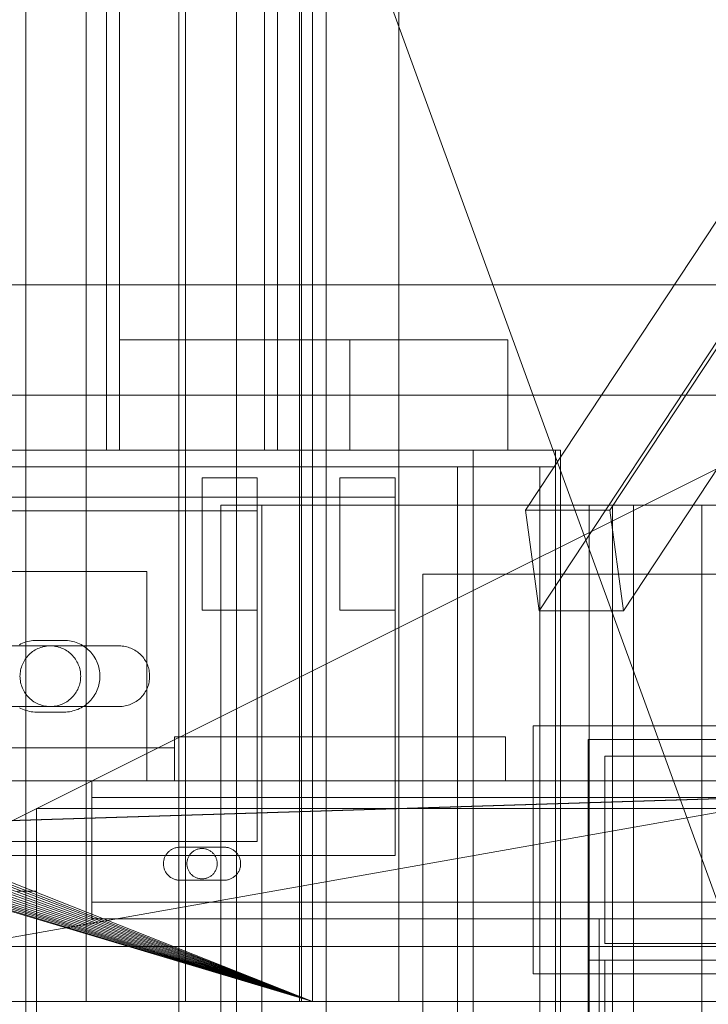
# Model space of a CAD drawing. Header units: millimetres. Extents: x -2233 to 61924, y -68080 to 6847.
# Tile 562 of 656: x 24297 to 24422, y -17791 to -17612. Entities that reach past the tile are written whole.
import ezdxf

# ---------------------------------------------------------------- set-up
doc = ezdxf.new("R2010")
doc.units = ezdxf.units.MM
for name, color, linetype, lineweight in [('COTAS_P', 1, 'Continuous', 0), ('superior_briquetadora', 7, 'Continuous', 0), ('superior_C02', 7, 'Continuous', 0), ('superior_C05', 7, 'Continuous', 0)]:
    doc.layers.add(name, color=color, linetype=linetype, lineweight=lineweight)
doc.dimstyles.new('R19_100', dxfattribs={"dimtxt": 250, "dimasz": 150, "dimexe": 150, "dimexo": 80, "dimgap": 100, "dimtad": 1, "dimtih": 1, "dimtoh": 1, "dimdsep": 46, "dimcen": 0.09, "dimadec": 0, "dimazin": 0, "dimtfac": 1, "dimtdec": 4, "dimtofl": 0, "dimtmove": 0, "dimatfit": 3, "dimfxl": 1, "dimtolj": 1, "dimtzin": 0, "dimarcsym": 0})

# ---------------------------------------------------------------- blocks, each defined once
blk = doc.blocks.new('DIM_R27_34')
at = {"layer": 'COTAS_P'}
for p, q in [((24250.07, -17080), (24400.07, -17035)), ((26750.07, -17080), (26600.07, -17035)), ((24250.07, -17980), (24250.07, -17080)), ((24250.07, -17080), (26750.07, -17080)), ((24250.07, -17080), (24400.07, -17125)), ((26750.07, -17080), (26600.07, -17125)), ((26750.07, -17980), (26750.07, -17080))]:
    blk.add_line(p, q, dxfattribs=at)
blk.add_text('2500 P', height=250, dxfattribs=at).set_placement((25500.07, -16980))

msp = doc.modelspace()

# ---------------------------------------------------------------- linework, layer by layer
at = {"layer": 'superior_briquetadora'}
for p, q in [((24352.567, -17250), (24352.567, -17800)), ((24309.067, -17790), (24309.067, -17548)), ((24327.067, -17790), (24327.067, -17548)), ((24347.729, -17790), (24347.729, -17548)), ((24348.067, -17548), (24348.067, -17790)), ((24365.729, -17790), (24365.729, -17548)), ((25470.067, -17570), (24230.067, -17790)), ((24230.067, -17790), (24670.067, -17570)), ((24350.067, -17790), (24350.067, -17570)), ((24350.067, -17570), (24430.067, -17790)), ((23900.067, -17660), (25800.067, -17660)), ((25950.067, -17680), (23750.067, -17680)), ((24072.067, -17680), (24350.067, -17790)), ((24150.067, -17680), (25950.067, -17680)), ((24150.067, -17680), (25800.067, -17680)), ((24350.067, -17790), (24071.962, -17682.156)), ((24350.067, -17790), (24071.645, -17684.292)), ((24350.067, -17790), (24071.12, -17686.386)), ((24350.067, -17790), (24070.393, -17688.419)), ((24350.067, -17790), (24069.47, -17690.371)), ((24350.067, -17790), (24068.36, -17692.223)), ((24350.067, -17790), (24067.074, -17693.957)), ((24065.624, -17695.556), (24350.067, -17790)), ((24062.29, -17698.292), (24350.067, -17790)), ((24064.024, -17697.006), (24350.067, -17790)), ((24060.438, -17699.402), (24350.067, -17790)), ((24054.359, -17701.577), (24350.067, -17790)), ((24056.454, -17701.053), (24350.067, -17790)), ((24058.487, -17700.325), (24350.067, -17790)), ((24350.067, -17790), (23870.067, -17790)), ((25830.067, -17790), (23870.067, -17790)), ((23954.067, -17790), (25456.734, -17790)), ((24350.067, -17790), (24150.067, -17790)), ((24230.067, -17790), (24670.067, -17790)), ((24230.067, -17790), (25470.067, -17790)), ((24350.067, -17790), (24230.067, -17790)), ((24230.067, -17790), (25456.734, -17790)), ((24309.959, -17790), (24309.067, -17790)), ((24312.456, -17790), (24309.959, -17790)), ((24316.065, -17790), (24312.456, -17790)), ((24320.07, -17790), (24316.065, -17790)), ((24323.679, -17790), (24320.07, -17790)), ((24326.176, -17790), (24323.679, -17790)), ((24327.067, -17790), (24326.176, -17790)), ((24348.621, -17790), (24347.729, -17790)), ((24349.804, -17790), (24348.067, -17790)), ((24351.118, -17790), (24348.621, -17790)), ((24354.955, -17790), (24349.804, -17790)), ((24350.067, -17790), (24629.579, -17790)), ((24628.488, -17790), (24350.067, -17790)), ((24350.067, -17790), (24670.067, -17790)), ((24634.558, -17790), (24350.067, -17790)), ((24430.067, -17790), (24350.067, -17790)), ((24632.629, -17790), (24350.067, -17790)), ((24630.964, -17790), (24350.067, -17790)), ((24354.727, -17790), (24351.118, -17790)), ((24358.732, -17790), (24354.727, -17790)), ((24363.345, -17790), (24354.955, -17790)), ((24362.341, -17790), (24358.732, -17790)), ((24364.838, -17790), (24362.341, -17790)), ((24374.689, -17790), (24363.345, -17790)), ((24365.729, -17790), (24364.838, -17790)), ((24388.599, -17790), (24374.689, -17790)), ((24404.602, -17790), (24388.599, -17790)), ((24422.154, -17790), (24404.602, -17790))]:
    msp.add_line(p, q, dxfattribs=at)
at = {"layer": 'superior_C02'}
for p, q in [((24298.114, -18450), (24298.114, -17550)), ((24312.746, -17550), (24312.746, -17690)), ((24315.131, -17690), (24315.131, -17550)), ((24325.865, -18450), (24325.865, -17550)), ((24336.296, -17550), (24336.296, -18450)), ((24341.383, -17690), (24341.383, -17550)), ((24343.767, -17550), (24343.767, -17690)), ((24481.114, -17560.886), (24388.718, -17700.886)), ((24403.991, -17700.886), (24496.387, -17560.886)), ((24483.568, -17579.114), (24391.172, -17719.114)), ((24498.841, -17579.114), (24406.445, -17719.114)), ((24343.767, -17670), (24315.131, -17670)), ((24315.131, -17670), (24315.131, -17690)), ((24356.858, -17670), (24315.131, -17670)), ((24343.767, -17690), (24343.767, -17670)), ((24385.495, -17670), (24343.767, -17670)), ((24356.858, -17690), (24356.858, -17670)), ((24356.858, -17670), (24385.495, -17670)), ((24385.495, -17670), (24385.495, -17690)), ((24379.243, -17690), (23959.241, -17690)), ((24394.146, -17690), (23974.144, -17690)), ((23975.038, -17690), (24395.04, -17690)), ((24312.746, -17690), (24341.383, -17690)), ((24312.746, -17690), (24315.131, -17690)), ((24315.131, -17690), (24343.767, -17690)), ((24315.131, -17690), (24356.858, -17690)), ((24343.767, -17690), (24341.383, -17690)), ((24385.495, -17690), (24343.767, -17690)), ((24385.495, -17690), (24356.858, -17690)), ((24379.243, -17693), (24379.243, -17690)), ((24394.146, -17690), (24379.243, -17690)), ((24394.146, -18310), (24394.146, -17690)), ((24395.04, -17690), (24394.146, -17690)), ((24394.146, -17690), (24394.146, -17693)), ((24395.04, -17690), (24395.04, -18310)), ((23959.241, -17693), (24379.243, -17693)), ((24394.146, -17693), (23974.144, -17693)), ((24379.243, -17693), (24376.38, -17693)), ((24376.38, -17693), (24376.38, -18307)), ((24391.282, -17693), (24376.38, -17693)), ((24394.146, -17693), (24379.243, -17693)), ((24379.243, -18307), (24379.243, -17693)), ((24391.282, -18307), (24391.282, -17693)), ((24391.282, -17693), (24394.146, -17693)), ((24394.146, -17693), (24394.146, -18307)), ((24868.001, -17700), (24333.453, -17700)), ((24333.453, -17700), (24333.453, -18300)), ((24340.905, -17700), (24333.453, -17700)), ((24340.905, -18300), (24340.905, -17700)), ((24340.905, -17700), (24875.452, -17700)), ((24408.249, -17700), (24400.218, -17700)), ((24400.218, -17700), (24404.443, -17700)), ((24400.218, -17700), (24400.218, -18300)), ((24404.443, -17700), (24420.637, -17700)), ((24404.443, -17700), (24404.443, -18300)), ((24427.989, -17700), (24408.249, -17700)), ((24408.249, -17700), (24408.249, -18300)), ((24420.637, -17700), (24447.696, -17700)), ((24420.637, -17700), (24420.637, -18300)), ((24403.991, -17700.886), (24388.718, -17700.886)), ((24388.718, -17700.886), (24391.172, -17719.114)), ((24406.445, -17719.114), (24403.991, -17700.886)), ((24391.172, -17719.114), (24406.445, -17719.114)), ((15575.415, -17750), (24634.01, -17750)), ((24635.508, -17750), (15576.913, -17750)), ((23830.921, -17771.702), (24524.933, -17750)), ((24526.711, -17750), (23832.7, -17771.702))]:
    msp.add_line(p, q, dxfattribs=at)
at = {"layer": 'superior_C05'}
for p, q in [((24330.067, -17719), (24330.067, -17695)), ((24330.067, -17695), (24340.067, -17695)), ((24340.067, -17719), (24340.067, -17695)), ((24355.067, -17719), (24355.067, -17695)), ((24355.067, -17695), (24365.067, -17695)), ((24365.067, -17719), (24365.067, -17695)), ((24135.067, -17698.5), (24365.067, -17698.5)), ((24365.067, -17763.5), (24365.067, -17698.5)), ((24160.067, -17701), (24340.067, -17701)), ((24340.067, -17761), (24340.067, -17701)), ((24340.067, -17701.017), (24340.067, -17701.002)), ((24340.067, -17701.047), (24340.067, -17701.017)), ((24340.067, -17701.091), (24340.067, -17701.047)), ((24340.067, -17701.15), (24340.067, -17701.091)), ((24340.067, -17701.224), (24340.067, -17701.15)), ((24340.067, -17701.312), (24340.067, -17701.224)), ((24340.067, -17701.415), (24340.067, -17701.312)), ((24340.067, -17701.531), (24340.067, -17701.415)), ((24340.067, -17701.661), (24340.067, -17701.531)), ((24340.067, -17701.804), (24340.067, -17701.661)), ((24340.067, -17701.96), (24340.067, -17701.804)), ((24340.067, -17702.128), (24340.067, -17701.96)), ((24355.067, -17701.914), (24355.067, -17701.902)), ((24355.067, -17701.914), (24355.067, -17701.94)), ((24355.067, -17701.94), (24355.067, -17701.977)), ((24365.067, -17701.914), (24365.067, -17701.902)), ((24365.067, -17701.94), (24365.067, -17701.914)), ((24365.067, -17701.977), (24365.067, -17701.94)), ((24340.067, -17702.309), (24340.067, -17702.128)), ((24340.067, -17702.501), (24340.067, -17702.309)), ((24340.067, -17702.705), (24340.067, -17702.501)), ((24340.067, -17702.919), (24340.067, -17702.705)), ((24340.067, -17703.143), (24340.067, -17702.919)), ((24340.067, -17703.377), (24340.067, -17703.143)), ((24340.067, -17703.62), (24340.067, -17703.377)), ((24340.067, -17703.871), (24340.067, -17703.62)), ((24355.067, -17701.977), (24355.067, -17702.028)), ((24355.067, -17702.091), (24355.067, -17702.028)), ((24355.067, -17702.166), (24355.067, -17702.091)), ((24355.067, -17702.253), (24355.067, -17702.166)), ((24355.067, -17702.351), (24355.067, -17702.253)), ((24355.067, -17702.462), (24355.067, -17702.351)), ((24355.067, -17702.583), (24355.067, -17702.462)), ((24355.067, -17702.716), (24355.067, -17702.583)), ((24355.067, -17702.859), (24355.067, -17702.716)), ((24355.067, -17703.013), (24355.067, -17702.859)), ((24355.067, -17703.176), (24355.067, -17703.013)), ((24355.067, -17703.349), (24355.067, -17703.176)), ((24355.067, -17703.531), (24355.067, -17703.349)), ((24355.067, -17703.722), (24355.067, -17703.531)), ((24355.067, -17703.921), (24355.067, -17703.722)), ((24365.067, -17702.028), (24365.067, -17701.977)), ((24365.067, -17702.091), (24365.067, -17702.028)), ((24365.067, -17702.166), (24365.067, -17702.091)), ((24365.067, -17702.253), (24365.067, -17702.166)), ((24365.067, -17702.351), (24365.067, -17702.253)), ((24365.067, -17702.462), (24365.067, -17702.351)), ((24365.067, -17702.583), (24365.067, -17702.462)), ((24365.067, -17702.716), (24365.067, -17702.583)), ((24365.067, -17702.859), (24365.067, -17702.716)), ((24365.067, -17703.013), (24365.067, -17702.859)), ((24365.067, -17703.176), (24365.067, -17703.013)), ((24365.067, -17703.349), (24365.067, -17703.176)), ((24365.067, -17703.531), (24365.067, -17703.349)), ((24365.067, -17703.722), (24365.067, -17703.531)), ((24365.067, -17703.921), (24365.067, -17703.722)), ((24340.067, -17704.13), (24340.067, -17703.871)), ((24340.067, -17704.397), (24340.067, -17704.13)), ((24340.067, -17704.669), (24340.067, -17704.397)), ((24340.067, -17704.948), (24340.067, -17704.669)), ((24340.067, -17705.231), (24340.067, -17704.948)), ((24340.067, -17705.519), (24340.067, -17705.231)), ((24340.067, -17705.811), (24340.067, -17705.519)), ((24355.067, -17704.127), (24355.067, -17703.921)), ((24355.067, -17704.341), (24355.067, -17704.127)), ((24355.067, -17704.561), (24355.067, -17704.341)), ((24355.067, -17704.787), (24355.067, -17704.561)), ((24355.067, -17705.019), (24355.067, -17704.787)), ((24355.067, -17705.256), (24355.067, -17705.019)), ((24355.067, -17705.497), (24355.067, -17705.256)), ((24355.067, -17705.742), (24355.067, -17705.497)), ((24365.067, -17704.127), (24365.067, -17703.921)), ((24365.067, -17704.341), (24365.067, -17704.127)), ((24365.067, -17704.561), (24365.067, -17704.341)), ((24365.067, -17704.787), (24365.067, -17704.561)), ((24365.067, -17705.019), (24365.067, -17704.787)), ((24365.067, -17705.256), (24365.067, -17705.019)), ((24365.067, -17705.497), (24365.067, -17705.256)), ((24365.067, -17705.742), (24365.067, -17705.497)), ((24340.067, -17706.106), (24340.067, -17705.811)), ((24340.067, -17706.403), (24340.067, -17706.106)), ((24340.067, -17706.701), (24340.067, -17706.403)), ((24340.067, -17707), (24340.067, -17706.701)), ((24340.067, -17707), (24340.067, -17707.299)), ((24340.067, -17707.299), (24340.067, -17707.597)), ((24355.067, -17705.989), (24355.067, -17705.742)), ((24355.067, -17706.24), (24355.067, -17705.989)), ((24355.067, -17706.492), (24355.067, -17706.24)), ((24355.067, -17706.746), (24355.067, -17706.492)), ((24355.067, -17707), (24355.067, -17706.746)), ((24355.067, -17707.254), (24355.067, -17707)), ((24355.067, -17707.508), (24355.067, -17707.254)), ((24365.067, -17705.989), (24365.067, -17705.742)), ((24365.067, -17706.24), (24365.067, -17705.989)), ((24365.067, -17706.492), (24365.067, -17706.24)), ((24365.067, -17706.746), (24365.067, -17706.492)), ((24365.067, -17707), (24365.067, -17706.746)), ((24365.067, -17707), (24365.067, -17707.254)), ((24365.067, -17707.254), (24365.067, -17707.508)), ((24340.067, -17707.597), (24340.067, -17707.894)), ((24340.067, -17707.894), (24340.067, -17708.189)), ((24340.067, -17708.189), (24340.067, -17708.481)), ((24340.067, -17708.481), (24340.067, -17708.769)), ((24340.067, -17708.769), (24340.067, -17709.052)), ((24340.067, -17709.052), (24340.067, -17709.331)), ((24355.067, -17707.76), (24355.067, -17707.508)), ((24355.067, -17708.011), (24355.067, -17707.76)), ((24355.067, -17708.258), (24355.067, -17708.011)), ((24355.067, -17708.503), (24355.067, -17708.258)), ((24355.067, -17708.744), (24355.067, -17708.503)), ((24355.067, -17708.981), (24355.067, -17708.744)), ((24355.067, -17709.213), (24355.067, -17708.981)), ((24365.067, -17707.508), (24365.067, -17707.76)), ((24365.067, -17707.76), (24365.067, -17708.011)), ((24365.067, -17708.011), (24365.067, -17708.258)), ((24365.067, -17708.258), (24365.067, -17708.503)), ((24365.067, -17708.503), (24365.067, -17708.744)), ((24365.067, -17708.744), (24365.067, -17708.981)), ((24365.067, -17708.981), (24365.067, -17709.213)), ((24340.067, -17709.331), (24340.067, -17709.603)), ((24340.067, -17709.603), (24340.067, -17709.87)), ((24340.067, -17709.87), (24340.067, -17710.129)), ((24340.067, -17710.129), (24340.067, -17710.38)), ((24340.067, -17710.38), (24340.067, -17710.623)), ((24340.067, -17710.623), (24340.067, -17710.857)), ((24340.067, -17710.857), (24340.067, -17711.081)), ((24355.067, -17709.439), (24355.067, -17709.213)), ((24355.067, -17709.659), (24355.067, -17709.439)), ((24355.067, -17709.873), (24355.067, -17709.659)), ((24355.067, -17710.079), (24355.067, -17709.873)), ((24355.067, -17710.278), (24355.067, -17710.079)), ((24355.067, -17710.469), (24355.067, -17710.278)), ((24355.067, -17710.651), (24355.067, -17710.469)), ((24355.067, -17710.824), (24355.067, -17710.651)), ((24355.067, -17710.987), (24355.067, -17710.824)), ((24365.067, -17709.213), (24365.067, -17709.439)), ((24365.067, -17709.439), (24365.067, -17709.659)), ((24365.067, -17709.659), (24365.067, -17709.873)), ((24365.067, -17709.873), (24365.067, -17710.079)), ((24365.067, -17710.079), (24365.067, -17710.278)), ((24365.067, -17710.278), (24365.067, -17710.469)), ((24365.067, -17710.469), (24365.067, -17710.651)), ((24365.067, -17710.651), (24365.067, -17710.824)), ((24365.067, -17710.824), (24365.067, -17710.987)), ((24180.067, -17712), (24320.067, -17712)), ((24320.067, -17750), (24320.067, -17712)), ((24340.067, -17711.081), (24340.067, -17711.295)), ((24340.067, -17711.295), (24340.067, -17711.499)), ((24340.067, -17711.499), (24340.067, -17711.691)), ((24340.067, -17711.691), (24340.067, -17711.872)), ((24340.067, -17711.872), (24340.067, -17712.04)), ((24340.067, -17712.04), (24340.067, -17712.196)), ((24340.067, -17712.196), (24340.067, -17712.339)), ((24340.067, -17712.339), (24340.067, -17712.469)), ((24340.067, -17712.469), (24340.067, -17712.585)), ((24340.067, -17712.585), (24340.067, -17712.688)), ((24355.067, -17711.141), (24355.067, -17710.987)), ((24355.067, -17711.284), (24355.067, -17711.141)), ((24355.067, -17711.417), (24355.067, -17711.284)), ((24355.067, -17711.538), (24355.067, -17711.417)), ((24355.067, -17711.538), (24355.067, -17711.649)), ((24355.067, -17711.649), (24355.067, -17711.747)), ((24355.067, -17711.747), (24355.067, -17711.834)), ((24355.067, -17711.834), (24355.067, -17711.909)), ((24355.067, -17711.909), (24355.067, -17711.972)), ((24355.067, -17711.972), (24355.067, -17712.023)), ((24355.067, -17712.023), (24355.067, -17712.06)), ((24355.067, -17712.06), (24355.067, -17712.086)), ((24355.067, -17712.086), (24355.067, -17712.098)), ((24365.067, -17710.987), (24365.067, -17711.141)), ((24365.067, -17711.141), (24365.067, -17711.284)), ((24365.067, -17711.284), (24365.067, -17711.417)), ((24365.067, -17711.417), (24365.067, -17711.538)), ((24365.067, -17711.538), (24365.067, -17711.649)), ((24365.067, -17711.649), (24365.067, -17711.747)), ((24365.067, -17711.747), (24365.067, -17711.834)), ((24365.067, -17711.834), (24365.067, -17711.909)), ((24365.067, -17711.909), (24365.067, -17711.972)), ((24365.067, -17711.972), (24365.067, -17712.023)), ((24365.067, -17712.023), (24365.067, -17712.06)), ((24365.067, -17712.06), (24365.067, -17712.086)), ((24365.067, -17712.086), (24365.067, -17712.098)), ((24370.067, -17812.5), (24370.067, -17712.5)), ((24370.067, -17712.5), (24470.067, -17712.5)), ((24340.067, -17712.688), (24340.067, -17712.776)), ((24340.067, -17712.776), (24340.067, -17712.85)), ((24340.067, -17712.85), (24340.067, -17712.909)), ((24340.067, -17712.909), (24340.067, -17712.953)), ((24340.067, -17712.953), (24340.067, -17712.983)), ((24340.067, -17712.983), (24340.067, -17712.998)), ((24330.067, -17719), (24340.067, -17719)), ((24355.067, -17719), (24365.067, -17719)), ((24297.247, -17725.144), (24296.959, -17725.292)), ((24297.543, -17725.01), (24297.247, -17725.144)), ((24297.844, -17724.892), (24297.543, -17725.01)), ((24298.152, -17724.789), (24297.844, -17724.892)), ((24298.464, -17724.701), (24298.152, -17724.789)), ((24298.78, -17724.629), (24298.464, -17724.701)), ((24299.099, -17724.573), (24298.78, -17724.629)), ((24299.42, -17724.532), (24299.099, -17724.573)), ((24299.743, -17724.508), (24299.42, -17724.532)), ((24300.067, -17724.5), (24299.743, -17724.508)), ((24300.067, -17724.5), (24305.067, -17724.5)), ((24305.067, -17724.5), (24305.386, -17724.508)), ((24305.705, -17724.531), (24305.386, -17724.508)), ((24306.021, -17724.57), (24305.705, -17724.531)), ((24306.336, -17724.625), (24306.021, -17724.57)), ((24306.647, -17724.695), (24306.336, -17724.625)), ((24306.954, -17724.78), (24306.647, -17724.695)), ((24307.257, -17724.88), (24306.954, -17724.78)), ((24307.555, -17724.995), (24307.257, -17724.88)), ((24307.847, -17725.124), (24307.555, -17724.995)), ((24308.132, -17725.268), (24307.847, -17725.124)), ((24290.067, -17725.5), (24315.067, -17725.5)), ((24298.928, -17726.876), (24298.727, -17727.063)), ((24299.138, -17726.7), (24298.928, -17726.876)), ((24299.357, -17726.534), (24299.138, -17726.7)), ((24299.583, -17726.38), (24299.357, -17726.534)), ((24299.817, -17726.237), (24299.583, -17726.38)), ((24300.058, -17726.106), (24299.817, -17726.237)), ((24300.305, -17725.987), (24300.058, -17726.106)), ((24300.558, -17725.88), (24300.305, -17725.987)), ((24300.816, -17725.786), (24300.558, -17725.88)), ((24301.078, -17725.706), (24300.816, -17725.786)), ((24301.344, -17725.638), (24301.078, -17725.706)), ((24301.612, -17725.584), (24301.344, -17725.638)), ((24301.884, -17725.543), (24301.612, -17725.584)), ((24302.156, -17725.515), (24301.884, -17725.543)), ((24302.43, -17725.502), (24302.156, -17725.515)), ((24302.705, -17725.502), (24302.43, -17725.502)), ((24302.979, -17725.515), (24302.705, -17725.502)), ((24303.251, -17725.543), (24302.979, -17725.515)), ((24303.523, -17725.584), (24303.251, -17725.543)), ((24303.791, -17725.638), (24303.523, -17725.584)), ((24304.057, -17725.706), (24303.791, -17725.638)), ((24304.319, -17725.786), (24304.057, -17725.706)), ((24304.577, -17725.88), (24304.319, -17725.786)), ((24304.83, -17725.987), (24304.577, -17725.88)), ((24305.077, -17726.106), (24304.83, -17725.987)), ((24305.317, -17726.237), (24305.077, -17726.106)), ((24305.551, -17726.38), (24305.317, -17726.237)), ((24305.778, -17726.534), (24305.551, -17726.38)), ((24305.997, -17726.7), (24305.778, -17726.534)), ((24306.207, -17726.876), (24305.997, -17726.7)), ((24306.408, -17727.063), (24306.207, -17726.876)), ((24308.409, -17725.425), (24308.132, -17725.268)), ((24308.679, -17725.595), (24308.409, -17725.425)), ((24308.94, -17725.779), (24308.679, -17725.595)), ((24309.191, -17725.975), (24308.94, -17725.779)), ((24309.433, -17726.184), (24309.191, -17725.975)), ((24309.664, -17726.404), (24309.433, -17726.184)), ((24309.884, -17726.635), (24309.664, -17726.404)), ((24310.092, -17726.876), (24309.884, -17726.635)), ((24310.288, -17727.128), (24310.092, -17726.876)), ((24315.067, -17725.5), (24315.337, -17725.507)), ((24315.607, -17725.526), (24315.337, -17725.507)), ((24315.875, -17725.56), (24315.607, -17725.526)), ((24316.14, -17725.606), (24315.875, -17725.56)), ((24316.404, -17725.665), (24316.14, -17725.606)), ((24316.664, -17725.737), (24316.404, -17725.665)), ((24316.92, -17725.822), (24316.664, -17725.737)), ((24317.172, -17725.919), (24316.92, -17725.822)), ((24317.419, -17726.028), (24317.172, -17725.919)), ((24317.66, -17726.149), (24317.419, -17726.028)), ((24317.895, -17726.282), (24317.66, -17726.149)), ((24318.123, -17726.427), (24317.895, -17726.282)), ((24318.344, -17726.582), (24318.123, -17726.427)), ((24318.557, -17726.748), (24318.344, -17726.582)), ((24318.761, -17726.925), (24318.557, -17726.748)), ((24318.957, -17727.111), (24318.761, -17726.925)), ((24297.612, -17728.614), (24297.499, -17728.864)), ((24297.737, -17728.37), (24297.612, -17728.614)), ((24297.874, -17728.132), (24297.737, -17728.37)), ((24298.023, -17727.902), (24297.874, -17728.132)), ((24298.183, -17727.679), (24298.023, -17727.902)), ((24298.354, -17727.465), (24298.183, -17727.679)), ((24298.536, -17727.259), (24298.354, -17727.465)), ((24298.727, -17727.063), (24298.536, -17727.259)), ((24306.599, -17727.259), (24306.408, -17727.063)), ((24306.781, -17727.465), (24306.599, -17727.259)), ((24306.952, -17727.679), (24306.781, -17727.465)), ((24307.112, -17727.902), (24306.952, -17727.679)), ((24307.261, -17728.132), (24307.112, -17727.902)), ((24307.398, -17728.37), (24307.261, -17728.132)), ((24307.523, -17728.614), (24307.398, -17728.37)), ((24307.636, -17728.864), (24307.523, -17728.614)), ((24310.472, -17727.389), (24310.288, -17727.128)), ((24310.643, -17727.658), (24310.472, -17727.389)), ((24310.8, -17727.936), (24310.643, -17727.658)), ((24310.943, -17728.221), (24310.8, -17727.936)), ((24311.073, -17728.513), (24310.943, -17728.221)), ((24311.188, -17728.81), (24311.073, -17728.513)), ((24319.143, -17727.306), (24318.957, -17727.111)), ((24319.319, -17727.511), (24319.143, -17727.306)), ((24319.485, -17727.724), (24319.319, -17727.511)), ((24319.641, -17727.944), (24319.485, -17727.724)), ((24319.785, -17728.172), (24319.641, -17727.944)), ((24319.918, -17728.407), (24319.785, -17728.172)), ((24320.039, -17728.648), (24319.918, -17728.407)), ((24320.149, -17728.895), (24320.039, -17728.648)), ((24297.095, -17730.452), (24297.074, -17730.726)), ((24297.129, -17730.18), (24297.095, -17730.452)), ((24297.177, -17729.91), (24297.129, -17730.18)), ((24297.238, -17729.643), (24297.177, -17729.91)), ((24297.312, -17729.379), (24297.238, -17729.643)), ((24297.399, -17729.119), (24297.312, -17729.379)), ((24297.499, -17728.864), (24297.399, -17729.119)), ((24307.736, -17729.119), (24307.636, -17728.864)), ((24307.823, -17729.379), (24307.736, -17729.119)), ((24307.897, -17729.643), (24307.823, -17729.379)), ((24307.958, -17729.91), (24307.897, -17729.643)), ((24308.006, -17730.18), (24307.958, -17729.91)), ((24308.04, -17730.452), (24308.006, -17730.18)), ((24308.061, -17730.726), (24308.04, -17730.452)), ((24311.288, -17729.113), (24311.188, -17728.81)), ((24311.373, -17729.421), (24311.288, -17729.113)), ((24311.443, -17729.732), (24311.373, -17729.421)), ((24311.497, -17730.046), (24311.443, -17729.732)), ((24311.536, -17730.363), (24311.497, -17730.046)), ((24311.56, -17730.681), (24311.536, -17730.363)), ((24320.246, -17729.147), (24320.149, -17728.895)), ((24320.331, -17729.403), (24320.246, -17729.147)), ((24320.403, -17729.664), (24320.331, -17729.403)), ((24320.462, -17729.927), (24320.403, -17729.664)), ((24320.508, -17730.193), (24320.462, -17729.927)), ((24320.541, -17730.461), (24320.508, -17730.193)), ((24320.561, -17730.73), (24320.541, -17730.461)), ((24297.074, -17730.726), (24297.067, -17731)), ((24297.067, -17731), (24297.074, -17731.274)), ((24297.074, -17731.274), (24297.095, -17731.548)), ((24297.095, -17731.548), (24297.129, -17731.82)), ((24297.129, -17731.82), (24297.177, -17732.09)), ((24297.177, -17732.09), (24297.238, -17732.357)), ((24307.897, -17732.357), (24307.958, -17732.09)), ((24307.958, -17732.09), (24308.006, -17731.82)), ((24308.006, -17731.82), (24308.04, -17731.548)), ((24308.04, -17731.548), (24308.061, -17731.274)), ((24308.067, -17731), (24308.061, -17730.726)), ((24308.067, -17731), (24308.061, -17731.274)), ((24311.373, -17732.579), (24311.443, -17732.268)), ((24311.443, -17732.268), (24311.497, -17731.954)), ((24311.497, -17731.954), (24311.536, -17731.637)), ((24311.536, -17731.637), (24311.56, -17731.319)), ((24311.567, -17731), (24311.56, -17730.681)), ((24311.56, -17731.319), (24311.567, -17731)), ((24320.403, -17732.336), (24320.462, -17732.073)), ((24320.462, -17732.073), (24320.508, -17731.807)), ((24320.508, -17731.807), (24320.541, -17731.539)), ((24320.541, -17731.539), (24320.561, -17731.27)), ((24320.567, -17731), (24320.561, -17730.73)), ((24320.561, -17731.27), (24320.567, -17731)), ((24297.238, -17732.357), (24297.312, -17732.621)), ((24297.312, -17732.621), (24297.399, -17732.881)), ((24297.399, -17732.881), (24297.499, -17733.136)), ((24297.499, -17733.136), (24297.612, -17733.386)), ((24297.612, -17733.386), (24297.737, -17733.63)), ((24297.737, -17733.63), (24297.874, -17733.868)), ((24297.874, -17733.868), (24298.023, -17734.098)), ((24298.023, -17734.098), (24298.183, -17734.321)), ((24306.952, -17734.321), (24307.112, -17734.098)), ((24307.112, -17734.098), (24307.261, -17733.868)), ((24307.261, -17733.868), (24307.398, -17733.63)), ((24307.398, -17733.63), (24307.523, -17733.386)), ((24307.523, -17733.386), (24307.636, -17733.136)), ((24307.636, -17733.136), (24307.736, -17732.881)), ((24307.736, -17732.881), (24307.823, -17732.621)), ((24307.823, -17732.621), (24307.897, -17732.357)), ((24310.643, -17734.342), (24310.8, -17734.064)), ((24310.8, -17734.064), (24310.943, -17733.779)), ((24310.943, -17733.779), (24311.073, -17733.487)), ((24311.073, -17733.487), (24311.188, -17733.19)), ((24311.188, -17733.19), (24311.288, -17732.887)), ((24311.288, -17732.887), (24311.373, -17732.579)), ((24319.485, -17734.276), (24319.641, -17734.056)), ((24319.641, -17734.056), (24319.785, -17733.828)), ((24319.785, -17733.828), (24319.918, -17733.593)), ((24319.918, -17733.593), (24320.039, -17733.352)), ((24320.039, -17733.352), (24320.149, -17733.105)), ((24320.149, -17733.105), (24320.246, -17732.853)), ((24320.246, -17732.853), (24320.331, -17732.597)), ((24320.331, -17732.597), (24320.403, -17732.336)), ((24298.183, -17734.321), (24298.354, -17734.535)), ((24298.354, -17734.535), (24298.536, -17734.741)), ((24298.536, -17734.741), (24298.727, -17734.937)), ((24298.727, -17734.937), (24298.928, -17735.124)), ((24298.928, -17735.124), (24299.138, -17735.3)), ((24299.138, -17735.3), (24299.357, -17735.466)), ((24299.357, -17735.466), (24299.583, -17735.62)), ((24299.583, -17735.62), (24299.817, -17735.763)), ((24299.817, -17735.763), (24300.058, -17735.894)), ((24305.077, -17735.894), (24305.317, -17735.763)), ((24305.317, -17735.763), (24305.551, -17735.62)), ((24305.551, -17735.62), (24305.778, -17735.466)), ((24305.778, -17735.466), (24305.997, -17735.3)), ((24305.997, -17735.3), (24306.207, -17735.124)), ((24306.207, -17735.124), (24306.408, -17734.937)), ((24306.408, -17734.937), (24306.599, -17734.741)), ((24306.599, -17734.741), (24306.781, -17734.535)), ((24306.781, -17734.535), (24306.952, -17734.321)), ((24309.191, -17736.025), (24309.433, -17735.816)), ((24309.433, -17735.816), (24309.664, -17735.596)), ((24309.664, -17735.596), (24309.884, -17735.365)), ((24309.884, -17735.365), (24310.092, -17735.124)), ((24310.092, -17735.124), (24310.288, -17734.872)), ((24310.288, -17734.872), (24310.472, -17734.611)), ((24310.472, -17734.611), (24310.643, -17734.342)), ((24317.419, -17735.972), (24317.66, -17735.851)), ((24317.66, -17735.851), (24317.895, -17735.718)), ((24317.895, -17735.718), (24318.123, -17735.573)), ((24318.123, -17735.573), (24318.344, -17735.418)), ((24318.344, -17735.418), (24318.557, -17735.252)), ((24318.557, -17735.252), (24318.761, -17735.075)), ((24318.761, -17735.075), (24318.957, -17734.889)), ((24318.957, -17734.889), (24319.143, -17734.694)), ((24319.143, -17734.694), (24319.319, -17734.489)), ((24319.319, -17734.489), (24319.485, -17734.276)), ((24315.067, -17736.5), (24290.067, -17736.5)), ((24296.959, -17736.708), (24297.247, -17736.856)), ((24297.247, -17736.856), (24297.543, -17736.99)), ((24297.543, -17736.99), (24297.844, -17737.108)), ((24297.844, -17737.108), (24298.152, -17737.211)), ((24298.152, -17737.211), (24298.464, -17737.299)), ((24298.464, -17737.299), (24298.78, -17737.371)), ((24298.78, -17737.371), (24299.099, -17737.427)), ((24299.099, -17737.427), (24299.42, -17737.468)), ((24299.42, -17737.468), (24299.743, -17737.492)), ((24300.067, -17737.5), (24299.743, -17737.492)), ((24300.058, -17735.894), (24300.305, -17736.013)), ((24305.067, -17737.5), (24300.067, -17737.5)), ((24300.305, -17736.013), (24300.558, -17736.12)), ((24300.558, -17736.12), (24300.816, -17736.214)), ((24300.816, -17736.214), (24301.078, -17736.294)), ((24301.078, -17736.294), (24301.344, -17736.362)), ((24301.344, -17736.362), (24301.612, -17736.416)), ((24301.612, -17736.416), (24301.884, -17736.457)), ((24301.884, -17736.457), (24302.156, -17736.485)), ((24302.156, -17736.485), (24302.43, -17736.498)), ((24302.43, -17736.498), (24302.705, -17736.498)), ((24302.705, -17736.498), (24302.979, -17736.485)), ((24302.979, -17736.485), (24303.251, -17736.457)), ((24303.251, -17736.457), (24303.523, -17736.416)), ((24303.523, -17736.416), (24303.791, -17736.362)), ((24303.791, -17736.362), (24304.057, -17736.294)), ((24304.057, -17736.294), (24304.319, -17736.214)), ((24304.319, -17736.214), (24304.577, -17736.12)), ((24304.577, -17736.12), (24304.83, -17736.013)), ((24304.83, -17736.013), (24305.077, -17735.894)), ((24305.067, -17737.5), (24305.386, -17737.492)), ((24305.386, -17737.492), (24305.705, -17737.469)), ((24305.705, -17737.469), (24306.021, -17737.43)), ((24306.021, -17737.43), (24306.336, -17737.375)), ((24306.336, -17737.375), (24306.647, -17737.305)), ((24306.647, -17737.305), (24306.954, -17737.22)), ((24306.954, -17737.22), (24307.257, -17737.12)), ((24307.257, -17737.12), (24307.555, -17737.005)), ((24307.555, -17737.005), (24307.847, -17736.876)), ((24307.847, -17736.876), (24308.132, -17736.732)), ((24308.132, -17736.732), (24308.409, -17736.575)), ((24308.409, -17736.575), (24308.679, -17736.405)), ((24308.679, -17736.405), (24308.94, -17736.221)), ((24308.94, -17736.221), (24309.191, -17736.025)), ((24315.067, -17736.5), (24315.337, -17736.493)), ((24315.337, -17736.493), (24315.607, -17736.474)), ((24315.607, -17736.474), (24315.875, -17736.44)), ((24315.875, -17736.44), (24316.14, -17736.394)), ((24316.14, -17736.394), (24316.404, -17736.335)), ((24316.404, -17736.335), (24316.664, -17736.263)), ((24316.664, -17736.263), (24316.92, -17736.178)), ((24316.92, -17736.178), (24317.172, -17736.081)), ((24317.172, -17736.081), (24317.419, -17735.972)), ((24390.067, -17785), (24390.067, -17740)), ((24390.067, -17740), (24450.067, -17740)), ((24325.067, -17750), (24325.067, -17742)), ((24325.067, -17742), (24385.067, -17742)), ((24365.067, -17750), (24365.067, -17742)), ((24365.067, -17742), (24385.067, -17742)), ((24385.067, -17750), (24385.067, -17742)), ((24400.067, -17782.5), (24400.067, -17742.5)), ((24400.067, -17742.5), (24440.067, -17742.5)), ((24250.067, -17744), (24325.067, -17744)), ((24325.067, -17744), (24325.067, -17750)), ((24403.067, -17779.5), (24403.067, -17745.5)), ((24403.067, -17745.5), (24437.067, -17745.5)), ((24180.067, -17750), (24320.067, -17750)), ((24250.067, -17750), (24325.067, -17750)), ((24310.067, -17775), (24310.067, -17750)), ((24310.067, -17750), (26690.067, -17750)), ((24325.067, -17750), (24385.067, -17750)), ((24365.067, -17750), (24385.067, -17750)), ((24310.067, -17753), (24310.067, -17772)), ((24310.067, -17753), (26690.067, -17753)), ((24300.067, -18205), (24300.067, -17755)), ((24300.067, -17755), (26700.067, -17755)), ((24300.067, -17755), (24899.317, -17755)), ((24310.067, -17772), (24310.067, -17755)), ((24310.067, -17755), (26690.067, -17755)), ((24160.067, -17761), (24340.067, -17761)), ((24324.256, -17762.609), (24324.139, -17762.702)), ((24324.378, -17762.521), (24324.256, -17762.609)), ((24324.503, -17762.44), (24324.378, -17762.521)), ((24324.633, -17762.365), (24324.503, -17762.44)), ((24324.766, -17762.297), (24324.633, -17762.365)), ((24324.902, -17762.236), (24324.766, -17762.297)), ((24325.041, -17762.181), (24324.902, -17762.236)), ((24325.183, -17762.133), (24325.041, -17762.181)), ((24325.327, -17762.093), (24325.183, -17762.133)), ((24325.473, -17762.059), (24325.327, -17762.093)), ((24325.62, -17762.034), (24325.473, -17762.059)), ((24325.769, -17762.015), (24325.62, -17762.034)), ((24325.918, -17762.004), (24325.769, -17762.015)), ((24326.067, -17762), (24325.918, -17762.004)), ((24326.067, -17762), (24334.067, -17762)), ((24328.692, -17762.618), (24328.575, -17762.69)), ((24328.813, -17762.553), (24328.692, -17762.618)), ((24328.936, -17762.493), (24328.813, -17762.553)), ((24329.063, -17762.44), (24328.936, -17762.493)), ((24329.192, -17762.393), (24329.063, -17762.44)), ((24329.323, -17762.353), (24329.192, -17762.393)), ((24329.456, -17762.319), (24329.323, -17762.353)), ((24329.59, -17762.292), (24329.456, -17762.319)), ((24329.726, -17762.271), (24329.59, -17762.292)), ((24329.862, -17762.258), (24329.726, -17762.271)), ((24329.999, -17762.251), (24329.862, -17762.258)), ((24330.136, -17762.251), (24329.999, -17762.251)), ((24330.273, -17762.258), (24330.136, -17762.251)), ((24330.409, -17762.271), (24330.273, -17762.258)), ((24330.545, -17762.292), (24330.409, -17762.271)), ((24330.679, -17762.319), (24330.545, -17762.292)), ((24330.812, -17762.353), (24330.679, -17762.319)), ((24330.943, -17762.393), (24330.812, -17762.353)), ((24331.072, -17762.44), (24330.943, -17762.393)), ((24331.199, -17762.493), (24331.072, -17762.44)), ((24331.322, -17762.553), (24331.199, -17762.493)), ((24331.442, -17762.618), (24331.322, -17762.553)), ((24331.559, -17762.69), (24331.442, -17762.618)), ((24334.067, -17762), (24334.215, -17762.004)), ((24334.362, -17762.014), (24334.215, -17762.004)), ((24334.508, -17762.032), (24334.362, -17762.014)), ((24334.653, -17762.058), (24334.508, -17762.032)), ((24334.796, -17762.09), (24334.653, -17762.058)), ((24334.938, -17762.129), (24334.796, -17762.09)), ((24335.078, -17762.175), (24334.938, -17762.129)), ((24335.216, -17762.228), (24335.078, -17762.175)), ((24335.35, -17762.288), (24335.216, -17762.228)), ((24335.482, -17762.354), (24335.35, -17762.288)), ((24335.61, -17762.427), (24335.482, -17762.354)), ((24335.734, -17762.506), (24335.61, -17762.427)), ((24335.855, -17762.59), (24335.734, -17762.506)), ((24335.971, -17762.681), (24335.855, -17762.59)), ((24135.067, -17763.5), (24365.067, -17763.5)), ((24323.143, -17764.332), (24323.113, -17764.479)), ((24323.18, -17764.187), (24323.143, -17764.332)), ((24323.224, -17764.045), (24323.18, -17764.187)), ((24323.275, -17763.904), (24323.224, -17764.045)), ((24323.333, -17763.766), (24323.275, -17763.904)), ((24323.398, -17763.631), (24323.333, -17763.766)), ((24323.469, -17763.5), (24323.398, -17763.631)), ((24323.547, -17763.372), (24323.469, -17763.5)), ((24323.632, -17763.249), (24323.547, -17763.372)), ((24323.722, -17763.13), (24323.632, -17763.249)), ((24323.818, -17763.015), (24323.722, -17763.13)), ((24323.92, -17762.905), (24323.818, -17763.015)), ((24324.027, -17762.801), (24323.92, -17762.905)), ((24324.139, -17762.702), (24324.027, -17762.801)), ((24327.372, -17764.455), (24327.348, -17764.59)), ((24327.403, -17764.321), (24327.372, -17764.455)), ((24327.44, -17764.189), (24327.403, -17764.321)), ((24327.483, -17764.059), (24327.44, -17764.189)), ((24327.533, -17763.932), (24327.483, -17764.059)), ((24327.59, -17763.807), (24327.533, -17763.932)), ((24327.652, -17763.685), (24327.59, -17763.807)), ((24327.721, -17763.566), (24327.652, -17763.685)), ((24327.795, -17763.451), (24327.721, -17763.566)), ((24327.875, -17763.34), (24327.795, -17763.451)), ((24327.961, -17763.232), (24327.875, -17763.34)), ((24328.052, -17763.13), (24327.961, -17763.232)), ((24328.147, -17763.031), (24328.052, -17763.13)), ((24328.248, -17762.938), (24328.147, -17763.031)), ((24328.353, -17762.85), (24328.248, -17762.938)), ((24328.462, -17762.767), (24328.353, -17762.85)), ((24328.575, -17762.69), (24328.462, -17762.767)), ((24331.673, -17762.767), (24331.559, -17762.69)), ((24331.782, -17762.85), (24331.673, -17762.767)), ((24331.887, -17762.938), (24331.782, -17762.85)), ((24331.988, -17763.031), (24331.887, -17762.938)), ((24332.083, -17763.13), (24331.988, -17763.031)), ((24332.174, -17763.232), (24332.083, -17763.13)), ((24332.26, -17763.34), (24332.174, -17763.232)), ((24332.34, -17763.451), (24332.26, -17763.34)), ((24332.414, -17763.566), (24332.34, -17763.451)), ((24332.483, -17763.685), (24332.414, -17763.566)), ((24332.545, -17763.807), (24332.483, -17763.685)), ((24332.602, -17763.932), (24332.545, -17763.807)), ((24332.652, -17764.059), (24332.602, -17763.932)), ((24332.695, -17764.189), (24332.652, -17764.059)), ((24332.732, -17764.321), (24332.695, -17764.189)), ((24332.763, -17764.455), (24332.732, -17764.321)), ((24332.787, -17764.59), (24332.763, -17764.455)), ((24336.082, -17762.777), (24335.971, -17762.681)), ((24336.189, -17762.879), (24336.082, -17762.777)), ((24336.29, -17762.985), (24336.189, -17762.879)), ((24336.387, -17763.097), (24336.29, -17762.985)), ((24336.477, -17763.213), (24336.387, -17763.097)), ((24336.562, -17763.333), (24336.477, -17763.213)), ((24336.641, -17763.458), (24336.562, -17763.333)), ((24336.713, -17763.586), (24336.641, -17763.458)), ((24336.779, -17763.717), (24336.713, -17763.586)), ((24336.839, -17763.852), (24336.779, -17763.717)), ((24336.892, -17763.989), (24336.839, -17763.852)), ((24336.938, -17764.129), (24336.892, -17763.989)), ((24336.978, -17764.271), (24336.938, -17764.129)), ((24337.01, -17764.415), (24336.978, -17764.271)), ((24337.035, -17764.56), (24337.01, -17764.415)), ((24323.076, -17764.776), (24323.068, -17764.925)), ((24323.068, -17764.925), (24323.068, -17765.075)), ((24323.068, -17765.075), (24323.076, -17765.224)), ((24323.091, -17764.627), (24323.076, -17764.776)), ((24323.076, -17765.224), (24323.091, -17765.373)), ((24323.113, -17764.479), (24323.091, -17764.627)), ((24323.091, -17765.373), (24323.113, -17765.521)), ((24323.113, -17765.521), (24323.143, -17765.668)), ((24323.143, -17765.668), (24323.18, -17765.813)), ((24323.18, -17765.813), (24323.224, -17765.955)), ((24323.224, -17765.955), (24323.275, -17766.096)), ((24323.275, -17766.096), (24323.333, -17766.234)), ((24323.333, -17766.234), (24323.398, -17766.369)), ((24327.321, -17764.863), (24327.317, -17765)), ((24327.317, -17765), (24327.321, -17765.137)), ((24327.331, -17764.726), (24327.321, -17764.863)), ((24327.321, -17765.137), (24327.331, -17765.274)), ((24327.348, -17764.59), (24327.331, -17764.726)), ((24327.331, -17765.274), (24327.348, -17765.41)), ((24327.348, -17765.41), (24327.372, -17765.545)), ((24327.372, -17765.545), (24327.403, -17765.679)), ((24327.403, -17765.679), (24327.44, -17765.811)), ((24327.44, -17765.811), (24327.483, -17765.941)), ((24327.483, -17765.941), (24327.533, -17766.068)), ((24327.533, -17766.068), (24327.59, -17766.193)), ((24327.59, -17766.193), (24327.652, -17766.315)), ((24332.483, -17766.315), (24332.545, -17766.193)), ((24332.545, -17766.193), (24332.602, -17766.068)), ((24332.602, -17766.068), (24332.652, -17765.941)), ((24332.652, -17765.941), (24332.695, -17765.811)), ((24332.695, -17765.811), (24332.732, -17765.679)), ((24332.732, -17765.679), (24332.763, -17765.545)), ((24332.763, -17765.545), (24332.787, -17765.41)), ((24332.804, -17764.726), (24332.787, -17764.59)), ((24332.787, -17765.41), (24332.804, -17765.274)), ((24332.814, -17764.863), (24332.804, -17764.726)), ((24332.804, -17765.274), (24332.814, -17765.137)), ((24332.817, -17765), (24332.814, -17764.863)), ((24332.817, -17765), (24332.814, -17765.137)), ((24336.779, -17766.283), (24336.839, -17766.148)), ((24336.839, -17766.148), (24336.892, -17766.011)), ((24336.892, -17766.011), (24336.938, -17765.871)), ((24336.938, -17765.871), (24336.978, -17765.729)), ((24336.978, -17765.729), (24337.01, -17765.585)), ((24337.01, -17765.585), (24337.035, -17765.44)), ((24337.053, -17764.706), (24337.035, -17764.56)), ((24337.035, -17765.44), (24337.053, -17765.294)), ((24337.064, -17764.853), (24337.053, -17764.706)), ((24337.053, -17765.294), (24337.064, -17765.147)), ((24337.067, -17765), (24337.064, -17764.853)), ((24337.067, -17765), (24337.064, -17765.147)), ((24323.398, -17766.369), (24323.469, -17766.5)), ((24323.469, -17766.5), (24323.547, -17766.628)), ((24323.547, -17766.628), (24323.632, -17766.751)), ((24323.632, -17766.751), (24323.722, -17766.87)), ((24323.722, -17766.87), (24323.818, -17766.985)), ((24323.818, -17766.985), (24323.92, -17767.095)), ((24323.92, -17767.095), (24324.027, -17767.199)), ((24324.027, -17767.199), (24324.139, -17767.298)), ((24324.139, -17767.298), (24324.256, -17767.391)), ((24324.256, -17767.391), (24324.378, -17767.479)), ((24324.378, -17767.479), (24324.503, -17767.56)), ((24324.503, -17767.56), (24324.633, -17767.635)), ((24324.633, -17767.635), (24324.766, -17767.703)), ((24324.766, -17767.703), (24324.902, -17767.764)), ((24324.902, -17767.764), (24325.041, -17767.819)), ((24325.041, -17767.819), (24325.183, -17767.867)), ((24325.183, -17767.867), (24325.327, -17767.907)), ((24325.327, -17767.907), (24325.473, -17767.941)), ((24325.473, -17767.941), (24325.62, -17767.966)), ((24325.62, -17767.966), (24325.769, -17767.985)), ((24325.769, -17767.985), (24325.918, -17767.996)), ((24325.918, -17767.996), (24326.067, -17768)), ((24326.067, -17768), (24334.067, -17768)), ((24327.652, -17766.315), (24327.721, -17766.434)), ((24327.721, -17766.434), (24327.795, -17766.549)), ((24327.795, -17766.549), (24327.875, -17766.66)), ((24327.875, -17766.66), (24327.961, -17766.768)), ((24327.961, -17766.768), (24328.052, -17766.87)), ((24328.052, -17766.87), (24328.147, -17766.969)), ((24328.147, -17766.969), (24328.248, -17767.062)), ((24328.248, -17767.062), (24328.353, -17767.15)), ((24328.353, -17767.15), (24328.462, -17767.233)), ((24328.462, -17767.233), (24328.575, -17767.31)), ((24328.575, -17767.31), (24328.692, -17767.382)), ((24328.692, -17767.382), (24328.813, -17767.447)), ((24328.813, -17767.447), (24328.936, -17767.507)), ((24328.936, -17767.507), (24329.063, -17767.56)), ((24329.063, -17767.56), (24329.192, -17767.607)), ((24329.192, -17767.607), (24329.323, -17767.647)), ((24329.323, -17767.647), (24329.456, -17767.681)), ((24329.456, -17767.681), (24329.59, -17767.708)), ((24329.59, -17767.708), (24329.726, -17767.729)), ((24329.726, -17767.729), (24329.862, -17767.742)), ((24329.862, -17767.742), (24329.999, -17767.749)), ((24329.999, -17767.749), (24330.136, -17767.749)), ((24330.136, -17767.749), (24330.273, -17767.742)), ((24330.273, -17767.742), (24330.409, -17767.729)), ((24330.409, -17767.729), (24330.545, -17767.708)), ((24330.545, -17767.708), (24330.679, -17767.681)), ((24330.679, -17767.681), (24330.812, -17767.647)), ((24330.812, -17767.647), (24330.943, -17767.607)), ((24330.943, -17767.607), (24331.072, -17767.56)), ((24331.072, -17767.56), (24331.199, -17767.507)), ((24331.199, -17767.507), (24331.322, -17767.447)), ((24331.322, -17767.447), (24331.442, -17767.382)), ((24331.442, -17767.382), (24331.559, -17767.31)), ((24331.559, -17767.31), (24331.673, -17767.233)), ((24331.673, -17767.233), (24331.782, -17767.15)), ((24331.782, -17767.15), (24331.887, -17767.062)), ((24331.887, -17767.062), (24331.988, -17766.969)), ((24331.988, -17766.969), (24332.083, -17766.87)), ((24332.083, -17766.87), (24332.174, -17766.768)), ((24332.174, -17766.768), (24332.26, -17766.66)), ((24332.26, -17766.66), (24332.34, -17766.549)), ((24332.34, -17766.549), (24332.414, -17766.434)), ((24332.414, -17766.434), (24332.483, -17766.315)), ((24334.067, -17768), (24334.215, -17767.996)), ((24334.215, -17767.996), (24334.362, -17767.986)), ((24334.362, -17767.986), (24334.508, -17767.968)), ((24334.508, -17767.968), (24334.653, -17767.942)), ((24334.653, -17767.942), (24334.796, -17767.91)), ((24334.796, -17767.91), (24334.938, -17767.871)), ((24334.938, -17767.871), (24335.078, -17767.825)), ((24335.078, -17767.825), (24335.216, -17767.772)), ((24335.216, -17767.772), (24335.35, -17767.712)), ((24335.35, -17767.712), (24335.482, -17767.646)), ((24335.482, -17767.646), (24335.61, -17767.573)), ((24335.61, -17767.573), (24335.734, -17767.494)), ((24335.734, -17767.494), (24335.855, -17767.41)), ((24335.855, -17767.41), (24335.971, -17767.319)), ((24335.971, -17767.319), (24336.082, -17767.223)), ((24336.082, -17767.223), (24336.189, -17767.121)), ((24336.189, -17767.121), (24336.29, -17767.015)), ((24336.29, -17767.015), (24336.387, -17766.903)), ((24336.387, -17766.903), (24336.477, -17766.787)), ((24336.477, -17766.787), (24336.562, -17766.667)), ((24336.562, -17766.667), (24336.641, -17766.542)), ((24336.641, -17766.542), (24336.713, -17766.414)), ((24336.713, -17766.414), (24336.779, -17766.283)), ((24296.611, -17770), (24297.464, -17770)), ((24297.464, -17770), (24298.199, -17770)), ((24298.199, -17770), (24298.814, -17770)), ((24298.814, -17770), (24299.308, -17770)), ((24299.308, -17770), (24299.679, -17770)), ((24299.679, -17770), (24299.928, -17770)), ((24299.928, -17770), (24300.052, -17770)), ((24310.067, -17772), (26690.067, -17772)), ((24310.067, -17775), (24310.067, -17772)), ((24310.067, -17775), (26690.067, -17775)), ((24400.067, -18185), (24400.067, -17775)), ((24400.067, -17775), (24440.067, -17775)), ((24402.067, -17775), (24438.067, -17775)), ((24402.067, -18185), (24402.067, -17775)), ((24250.067, -17780), (26750.067, -17780)), ((24437.067, -17779.5), (24403.067, -17779.5)), ((24400.067, -17782.5), (24440.067, -17782.5)), ((24400.067, -18177.5), (24400.067, -17782.5)), ((24403.067, -17782.5), (24437.067, -17782.5)), ((24403.067, -18177.5), (24403.067, -17782.5)), ((24390.067, -17785), (24450.067, -17785))]:
    msp.add_line(p, q, dxfattribs=at)

# ---------------------------------------------------------------- dimensions: what is measured, and where the dimension line sits
at = {"layer": 'COTAS_P'}
dim = msp.add_aligned_dim(p1=(24250.067, -17980), p2=(26750.067, -17980), distance=900, text='<> P', dimstyle='R19_100', dxfattribs=at)
dim.commit()
dim.dimension.update_dxf_attribs({"geometry": 'DIM_R27_34', "text_midpoint": (25500.067, -17080)})

doc.saveas('drawing.dxf')
